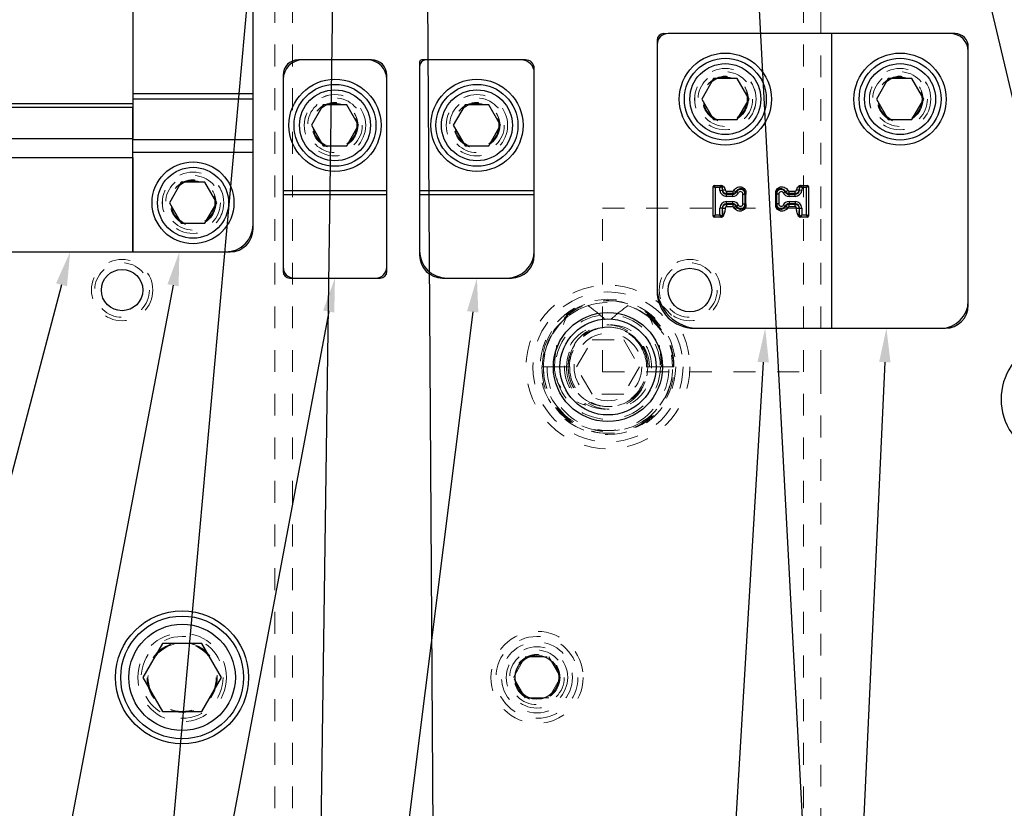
# Model space of a CAD drawing. Header units: inches. Extents: x 1802 to 2468, y -208 to -72.
# Tile 342 of 595: x 2074.3 to 2078.8, y -92.24 to -88.63. Entities that reach past the tile are written whole.
import ezdxf

# ---------------------------------------------------------------- set-up
doc = ezdxf.new("R2010")
doc.units = ezdxf.units.IN
doc.header["$LTSCALE"] = 0.5
doc.header["$MEASUREMENT"] = 0
doc.linetypes.add('HIDDEN', pattern=[0.225, 0.15, -0.075])
for name, color, linetype in [('DIE-M-S', 8, 'Continuous'), ('DIE-M-S3', 8, 'Continuous'), ('DSS-M-S', 53, 'Continuous'), ('SID-M-S', 105, 'Continuous'), ('SVD-M-S', 8, 'Continuous')]:
    doc.layers.add(name, color=color, linetype=linetype)

msp = doc.modelspace()

# ---------------------------------------------------------------- linework, layer by layer
at = {"layer": 'DIE-M-S', "linetype": 'Continuous', "lineweight": 25}
for p, q in [((2075.36416, -89.5881), (2075.36416, -86.8981)), ((2078.57916, -88.6931), (2078.01416, -88.6931)), ((2078.63916, -89.9381), (2078.63916, -88.7531)), ((2075.90666, -88.8131), (2075.57166, -88.8131)), ((2076.61166, -88.8131), (2076.13666, -88.8131)), ((2076.12666, -88.8231), (2076.12666, -89.7081)), ((2076.65166, -89.7081), (2076.65166, -88.8531)), ((2075.50166, -88.8831), (2075.50166, -89.7831)), ((2075.97666, -89.7831), (2075.97666, -88.8831)), ((2074.21916, -89.6931), (2075.25916, -89.6931)), ((2075.53166, -89.8131), (2075.94666, -89.8131)), ((2076.23166, -89.8131), (2076.54666, -89.8131)), ((2078.01416, -90.0431), (2078.53416, -90.0431))]:
    msp.add_line(p, q, dxfattribs=at)
at = {"layer": 'DIE-M-S', "linetype": 'HIDDEN', "lineweight": 18}
for p, q in [((2077.21416, -88.7231), (2077.21416, -88.7431)), ((2077.26416, -88.6931), (2077.24416, -88.6931)), ((2077.21416, -89.8531), (2077.21416, -89.8731)), ((2077.38416, -90.0431), (2077.40416, -90.0431))]:
    msp.add_line(p, q, dxfattribs=at)
at = {"layer": 'DIE-M-S', "linetype": 'Continuous', "lineweight": 25}
for centre, radius in [((2074.76416, -89.8681), 0.09475), ((2075.03916, -91.6431), 0.3045), ((2076.66416, -91.6431), 0.1005)]:
    msp.add_circle(centre, radius, dxfattribs=at)
at = {"layer": 'DIE-M-S', "linetype": 'HIDDEN', "lineweight": 18}
msp.add_circle((2075.03916, -91.6431), 0.203, dxfattribs=at)
at = {"layer": 'DIE-M-S', "linetype": 'Continuous', "lineweight": 25}
for centre, radius, start, end in [((2077.24416, -88.7231), 0.03, 90, 180), ((2078.57916, -88.7531), 0.06, 0, 90), ((2075.57166, -88.8831), 0.07, 90, 180), ((2075.90666, -88.8831), 0.07, 0, 90), ((2076.13666, -88.8231), 0.01, 90, 180), ((2076.61166, -88.8531), 0.04, 0, 90), ((2075.25916, -89.5881), 0.105, 270, 0), ((2076.23166, -89.7081), 0.105, 180, 270), ((2076.54666, -89.7081), 0.105, 270, 0), ((2075.53166, -89.7831), 0.03, 180, 270), ((2075.94666, -89.7831), 0.03, 270, 0), ((2077.38416, -89.8731), 0.17, 180, 270), ((2078.53416, -89.9381), 0.105, 270, 0), ((2079.06416, -90.3681), 0.275, 133.34176, 46.65824)]:
    msp.add_arc(centre, radius, start, end, dxfattribs=at)
at = {"layer": 'DIE-M-S3', "linetype": 'Continuous', "lineweight": 25}
for p, q in [((2074.81416, -88.54634), (2074.81416, -88.9695)), ((2078.01416, -88.6931), (2077.26416, -88.6931)), ((2078.55916, -88.6931), (2078.01416, -88.6931)), ((2078.01416, -90.0431), (2078.01416, -88.6931)), ((2077.21416, -88.7431), (2077.21416, -89.8531)), ((2078.63916, -89.9181), (2078.63916, -88.7731)), ((2075.88666, -88.8131), (2075.59166, -88.8131)), ((2076.59166, -88.8131), (2076.15666, -88.8131)), ((2076.12666, -88.8431), (2076.12666, -89.41388)), ((2075.50166, -88.9031), (2075.50166, -89.41388)), ((2075.97666, -89.41388), (2075.97666, -88.9031)), ((2076.65166, -89.41388), (2076.65166, -88.8731)), ((2075.36416, -88.9695), (2074.81416, -88.9695)), ((2074.81416, -88.9695), (2074.81416, -88.99272)), ((2075.36416, -88.99272), (2074.81416, -88.99272)), ((2074.81416, -88.99272), (2074.81416, -89.17354)), ((2074.11416, -89.01309), (2074.81416, -89.01309)), ((2074.11416, -89.03065), (2074.81416, -89.03065)), ((2074.81416, -89.17354), (2074.81416, -89.03065)), ((2074.11416, -89.17354), (2074.81416, -89.17354)), ((2074.81416, -89.26027), (2074.81416, -89.17354)), ((2075.36416, -89.17964), (2074.81416, -89.17964)), ((2074.11416, -89.26027), (2074.81416, -89.26027)), ((2075.36416, -89.23746), (2074.81416, -89.23746)), ((2074.81416, -89.6931), (2074.81416, -89.26027)), ((2074.81416, -89.26027), (2074.81416, -89.6931)), ((2077.47026, -89.52903), (2077.47026, -89.39375)), ((2077.47026, -89.39375), (2077.48026, -89.39875)), ((2077.47526, -89.38875), (2077.48026, -89.39875)), ((2077.47526, -89.38875), (2077.50533, -89.38875)), ((2077.48026, -89.39875), (2077.48026, -89.52403)), ((2077.50071, -89.39875), (2077.48026, -89.39875)), ((2077.50071, -89.39875), (2077.50526, -89.38882)), ((2077.50071, -89.39875), (2077.5102, -89.39335)), ((2077.50181, -89.41136), (2077.50071, -89.39875)), ((2077.50533, -89.38875), (2077.50874, -89.38875)), ((2077.50874, -89.38875), (2077.50943, -89.38875)), ((2077.51027, -89.39331), (2077.5102, -89.39335)), ((2077.5102, -89.39335), (2077.5117, -89.41049)), ((2077.51368, -89.39331), (2077.51027, -89.39331)), ((2077.86804, -89.39331), (2077.86464, -89.39331)), ((2077.86662, -89.41049), (2077.86812, -89.39335)), ((2077.86812, -89.39335), (2077.86804, -89.39331)), ((2077.86812, -89.39335), (2077.87761, -89.39875)), ((2077.86889, -89.38875), (2077.86958, -89.38875)), ((2077.86958, -89.38875), (2077.87299, -89.38875)), ((2077.87299, -89.38875), (2077.90306, -89.38875)), ((2077.87306, -89.38882), (2077.87761, -89.39875)), ((2077.87761, -89.39875), (2077.8765, -89.41136)), ((2077.89806, -89.39875), (2077.87761, -89.39875)), ((2077.90306, -89.38875), (2077.89806, -89.39875)), ((2077.90806, -89.39375), (2077.89806, -89.39875)), ((2077.89806, -89.52403), (2077.89806, -89.39875)), ((2077.90806, -89.39375), (2077.90806, -89.52903)), ((2075.97666, -89.41388), (2075.50166, -89.41388)), ((2075.97666, -89.43206), (2075.50166, -89.43206)), ((2076.65166, -89.41388), (2076.12666, -89.41388)), ((2076.65166, -89.43145), (2076.12666, -89.43145)), ((2077.50181, -89.41136), (2077.5117, -89.41049)), ((2077.5117, -89.41049), (2077.51429, -89.41027)), ((2077.53168, -89.41448), (2077.56016, -89.41448)), ((2077.56016, -89.42621), (2077.53168, -89.42621)), ((2077.53168, -89.4288), (2077.53168, -89.42621)), ((2077.53168, -89.43873), (2077.53168, -89.4288)), ((2077.53168, -89.4288), (2077.56016, -89.4288)), ((2077.56016, -89.43873), (2077.53168, -89.43873)), ((2077.56016, -89.4288), (2077.56016, -89.42621)), ((2077.56016, -89.43873), (2077.56016, -89.4288)), ((2077.57791, -89.41807), (2077.57561, -89.41687)), ((2077.5867, -89.42269), (2077.57791, -89.41807)), ((2077.60647, -89.4733), (2077.60647, -89.42814)), ((2077.61639, -89.42836), (2077.61639, -89.47308)), ((2077.61639, -89.42836), (2077.61952, -89.42842)), ((2077.61952, -89.42842), (2077.62026, -89.42843)), ((2077.62026, -89.47301), (2077.62026, -89.42843)), ((2077.76192, -89.42836), (2077.75806, -89.42843)), ((2077.75806, -89.47301), (2077.75806, -89.42843)), ((2077.76192, -89.47308), (2077.76192, -89.42836)), ((2077.77185, -89.42814), (2077.77185, -89.4733)), ((2077.79162, -89.42269), (2077.80041, -89.41807)), ((2077.80041, -89.41807), (2077.80271, -89.41687)), ((2077.81816, -89.41448), (2077.84664, -89.41448)), ((2077.81816, -89.4288), (2077.81816, -89.42621)), ((2077.84664, -89.42621), (2077.81816, -89.42621)), ((2077.81816, -89.43872), (2077.81816, -89.4288)), ((2077.81816, -89.4288), (2077.84664, -89.4288)), ((2077.84664, -89.43872), (2077.81816, -89.43872)), ((2077.84664, -89.4288), (2077.84664, -89.42621)), ((2077.84664, -89.43872), (2077.84664, -89.4288)), ((2077.86662, -89.41049), (2077.86403, -89.41027)), ((2077.8765, -89.41136), (2077.86662, -89.41049)), ((2077.51162, -89.49269), (2077.5017, -89.49269)), ((2077.5017, -89.52403), (2077.5017, -89.49269)), ((2077.51162, -89.49269), (2077.51162, -89.529)), ((2077.51162, -89.49269), (2077.51422, -89.49269)), ((2077.53168, -89.47264), (2077.53168, -89.46271)), ((2077.53168, -89.46271), (2077.56016, -89.46271)), ((2077.56016, -89.47264), (2077.53168, -89.47264)), ((2077.53168, -89.47264), (2077.53168, -89.47523)), ((2077.53168, -89.47523), (2077.56016, -89.47523)), ((2077.56016, -89.48695), (2077.53168, -89.48695)), ((2077.56016, -89.47264), (2077.56016, -89.46271)), ((2077.56016, -89.47264), (2077.56016, -89.47523)), ((2077.57791, -89.48336), (2077.57561, -89.48457)), ((2077.5867, -89.47875), (2077.57791, -89.48336)), ((2077.61639, -89.47308), (2077.61952, -89.47302)), ((2077.61952, -89.47302), (2077.62026, -89.47301)), ((2077.76192, -89.47308), (2077.75806, -89.47301)), ((2077.79162, -89.47875), (2077.80041, -89.48336)), ((2077.80041, -89.48336), (2077.80271, -89.48457)), ((2077.81816, -89.46271), (2077.81816, -89.47264)), ((2077.81816, -89.46271), (2077.84664, -89.46271)), ((2077.84664, -89.47264), (2077.81816, -89.47264)), ((2077.81816, -89.47264), (2077.81816, -89.47523)), ((2077.81816, -89.47523), (2077.84664, -89.47523)), ((2077.84664, -89.48695), (2077.81816, -89.48695)), ((2077.84664, -89.46271), (2077.84664, -89.47264)), ((2077.84664, -89.47264), (2077.84664, -89.47523)), ((2077.86669, -89.49269), (2077.8641, -89.49269)), ((2077.86669, -89.49269), (2077.87662, -89.49269)), ((2077.86669, -89.529), (2077.86669, -89.49269)), ((2077.87662, -89.49269), (2077.87662, -89.52403)), ((2077.47026, -89.52903), (2077.48026, -89.52403)), ((2077.47526, -89.53403), (2077.48026, -89.52403)), ((2077.50674, -89.53403), (2077.47526, -89.53403)), ((2077.48026, -89.52403), (2077.5017, -89.52403)), ((2077.50666, -89.53396), (2077.5017, -89.52403)), ((2077.51162, -89.529), (2077.5017, -89.52403)), ((2077.5103, -89.53403), (2077.50674, -89.53403)), ((2077.51057, -89.53403), (2077.5103, -89.53403)), ((2077.51162, -89.529), (2077.5117, -89.52903)), ((2077.5117, -89.52903), (2077.51526, -89.52903)), ((2077.86305, -89.52903), (2077.86662, -89.52903)), ((2077.86662, -89.52903), (2077.86669, -89.529)), ((2077.86669, -89.529), (2077.87662, -89.52403)), ((2077.86802, -89.53403), (2077.86775, -89.53403)), ((2077.87158, -89.53403), (2077.86802, -89.53403)), ((2077.90306, -89.53403), (2077.87158, -89.53403)), ((2077.87165, -89.53396), (2077.87662, -89.52403)), ((2077.87662, -89.52403), (2077.89806, -89.52403)), ((2077.90306, -89.53403), (2077.89806, -89.52403)), ((2077.90806, -89.52903), (2077.89806, -89.52403)), ((2077.40416, -90.0431), (2078.01416, -90.0431)), ((2078.01416, -90.0431), (2078.51416, -90.0431))]:
    msp.add_line(p, q, dxfattribs=at)
for centre, radius in [((2077.52666, -88.9931), 0.211), ((2078.32666, -88.9931), 0.211), ((2075.73916, -89.1131), 0.211), ((2076.38916, -89.1131), 0.211), ((2077.36416, -89.8681), 0.1), ((2076.98916, -90.2206), 0.25), ((2076.98916, -90.2206), 0.22)]:
    msp.add_circle(centre, radius, dxfattribs=at)
at = {"layer": 'DIE-M-S3', "linetype": 'HIDDEN', "lineweight": 18}
for centre, radius in [((2077.52666, -88.9931), 0.1405), ((2078.32666, -88.9931), 0.1405), ((2077.52666, -88.9931), 0.1005), ((2078.32666, -88.9931), 0.1005), ((2075.73916, -89.1131), 0.1405), ((2076.38916, -89.1131), 0.1405), ((2075.73916, -89.1131), 0.1005), ((2076.38916, -89.1131), 0.1005), ((2075.08916, -89.4681), 0.1405), ((2075.08916, -89.4681), 0.1005), ((2074.76416, -89.8681), 0.125), ((2077.36416, -89.8681), 0.125), ((2076.98916, -90.2206), 0.34375), ((2076.98916, -90.2206), 0.31), ((2076.98916, -90.2206), 0.24), ((2076.98916, -90.2206), 0.155), ((2076.66416, -91.6431), 0.211), ((2076.66416, -91.6431), 0.1405)]:
    msp.add_circle(centre, radius, dxfattribs=at)
at = {"layer": 'DIE-M-S3', "linetype": 'Continuous', "lineweight": 25}
for centre, radius, start, end in [((2077.26416, -88.7431), 0.05, 90, 180), ((2078.55916, -88.7731), 0.08, 0, 90), ((2075.59166, -88.9031), 0.09, 90, 180), ((2075.88666, -88.9031), 0.09, 0, 90), ((2076.15666, -88.8431), 0.03, 90, 180), ((2076.59166, -88.8731), 0.06, 0, 90), ((2077.47526, -89.39375), 0.005, 90, 180), ((2077.50518, -89.39387), 0.00505, 5.89006, 89.10994), ((2077.50531, -89.39372), 0.00498, 4.72411, 89.80808), ((2077.50872, -89.39372), 0.00498, 4.72411, 89.80808), ((2077.8696, -89.39372), 0.00498, 90.19192, 175.27589), ((2077.873, -89.39372), 0.00498, 90.19192, 175.27589), ((2077.87314, -89.39387), 0.00505, 90.89006, 174.10994), ((2077.90306, -89.39375), 0.005, 0, 90), ((2077.53168, -89.40875), 0.02998, 185, 270), ((2077.53168, -89.40875), 0.02006, 185, 270), ((2077.56016, -89.40875), 0.02006, 270, 332.28225), ((2077.56016, -89.40875), 0.02998, 270, 332.28225), ((2077.59599, -89.42757), 0.02042, 357.78763, 152.28225), ((2077.59599, -89.42757), 0.01049, 356.91372, 152.28225), ((2077.78233, -89.42757), 0.02042, 27.71775, 182.2122), ((2077.78233, -89.42757), 0.0105, 27.71775, 183.08584), ((2077.81816, -89.40875), 0.02998, 207.71775, 270), ((2077.81816, -89.40875), 0.02005, 207.71775, 270), ((2077.84664, -89.40875), 0.02005, 270, 355), ((2077.84664, -89.40875), 0.02998, 270, 355), ((2077.53168, -89.49269), 0.02998, 90, 180), ((2077.53168, -89.49269), 0.02006, 90, 180), ((2077.56016, -89.49269), 0.02998, 27.71775, 90), ((2077.56016, -89.49269), 0.02006, 27.71775, 90), ((2077.59599, -89.47386), 0.02042, 207.71775, 2.21237), ((2077.59599, -89.47386), 0.01049, 207.71775, 3.08628), ((2077.78233, -89.47386), 0.02042, 177.7878, 332.28225), ((2077.78233, -89.47386), 0.0105, 176.91416, 332.28225), ((2077.81816, -89.49269), 0.02998, 90, 152.28225), ((2077.81816, -89.49269), 0.02005, 90, 152.28225), ((2077.84664, -89.49269), 0.02998, 0, 90), ((2077.84664, -89.49269), 0.02005, 0, 90), ((2077.47526, -89.52903), 0.005, 180, 270), ((2077.50657, -89.52891), 0.00505, 270.99048, 359.00952), ((2077.50672, -89.52905), 0.00498, 270.21514, 0.21353), ((2077.51028, -89.52905), 0.00498, 270.21514, 0.21353), ((2077.86804, -89.52905), 0.00498, 179.78647, 269.78486), ((2077.8716, -89.52905), 0.00498, 179.78647, 269.78486), ((2077.87174, -89.52891), 0.00505, 180.99048, 269.00952), ((2077.90306, -89.52903), 0.005, 270, 0), ((2075.23916, -89.5681), 0.125, 270, 0), ((2076.25166, -89.6881), 0.125, 180, 270), ((2076.52666, -89.6881), 0.125, 270, 0), ((2075.55166, -89.7631), 0.05, 180, 270), ((2075.92666, -89.7631), 0.05, 270, 0), ((2077.40416, -89.8531), 0.19, 180, 270), ((2078.51416, -89.9181), 0.125, 270, 0)]:
    msp.add_arc(centre, radius, start, end, dxfattribs=at)
for centre, major_axis, ratio, start_param, end_param in [((2077.50577, -89.39875), (-0.00044, 0.01), 0.0615086, 6.2804844, 6.4026575), ((2077.87255, -89.39875), (0.00044, 0.01), 0.0615086, 6.1637131, 6.2858862), ((2077.50674, -89.52403), (0, 0.01), 0.0613923, 3.0194196, 3.1415927), ((2077.87158, -89.52403), (0, 0.01), 0.0613923, 3.1415927, 3.2637657)]:
    msp.add_ellipse(centre, major_axis=major_axis, ratio=ratio, start_param=start_param, end_param=end_param, dxfattribs=at)
for points, knots in [([(2077.50943, -89.38875), (2077.51029, -89.38886), (2077.51218, -89.3891), (2077.51458, -89.3909), (2077.51641, -89.39252), (2077.51757, -89.39345), (2077.51793, -89.39372), (2077.51796, -89.39375)], [0, 0, 0, 0, 0.2534155, 0.5589433, 0.8665938, 0.9886577, 1, 1, 1, 1]), ([(2077.51796, -89.39375), (2077.51796, -89.39375), (2077.51768, -89.39361), (2077.51681, -89.39317), (2077.51579, -89.39261), (2077.51491, -89.39223), (2077.51449, -89.39214), (2077.51417, -89.39221), (2077.51381, -89.39259), (2077.51372, -89.39301), (2077.51368, -89.39331), (2077.51368, -89.39331)], [0, 0, 0, 0, 0.0003449, 0.1379094, 0.4226731, 0.5100273, 0.5812591, 0.6459785, 0.7335779, 0.9996551, 1, 1, 1, 1]), ([(2077.51429, -89.41027), (2077.51408, -89.40701), (2077.51369, -89.40087), (2077.51369, -89.39573), (2077.51368, -89.39331)], [0, 0, 0, 0, 0.52937512, 1, 1, 1, 1]), ([(2077.51796, -89.39375), (2077.52019, -89.39647), (2077.52399, -89.40109), (2077.52539, -89.40687), (2077.52597, -89.40925)], [0, 0, 0, 0, 0.58833, 1, 1, 1, 1]), ([(2077.56523, -89.41141), (2077.56742, -89.40817), (2077.57177, -89.40172), (2077.58211, -89.39597), (2077.59335, -89.39416), (2077.60418, -89.39649), (2077.61309, -89.40227), (2077.61898, -89.41038), (2077.62172, -89.41957), (2077.62074, -89.42555), (2077.62026, -89.42843)], [0, 0, 0, 0, 0.1391504, 0.2766926, 0.4111609, 0.5412826, 0.6659872, 0.7844106, 0.8958972, 1, 1, 1, 1]), ([(2077.62026, -89.42843), (2077.61993, -89.42526), (2077.61935, -89.41985), (2077.61506, -89.41271), (2077.60939, -89.4076), (2077.6018, -89.40443), (2077.59367, -89.40395), (2077.5859, -89.40632), (2077.57956, -89.41073), (2077.5769, -89.41487), (2077.57561, -89.41687)], [0, 0, 0, 0, 0.1514767, 0.2588515, 0.3929886, 0.5116118, 0.6456987, 0.7714185, 0.8893291, 1, 1, 1, 1]), ([(2077.75806, -89.42843), (2077.75758, -89.42555), (2077.7566, -89.41957), (2077.75934, -89.41038), (2077.76523, -89.40227), (2077.77414, -89.39649), (2077.78497, -89.39416), (2077.79621, -89.39597), (2077.80654, -89.40172), (2077.8109, -89.40817), (2077.81308, -89.41141)], [0, 0, 0, 0, 0.1041028, 0.2155894, 0.3340128, 0.4587174, 0.5888391, 0.7233074, 0.8608496, 1, 1, 1, 1]), ([(2077.80271, -89.41687), (2077.80142, -89.41487), (2077.79876, -89.41074), (2077.79242, -89.40632), (2077.78465, -89.40395), (2077.77652, -89.40443), (2077.76893, -89.4076), (2077.76326, -89.41271), (2077.75897, -89.41985), (2077.75839, -89.42526), (2077.75806, -89.42843)], [0, 0, 0, 0, 0.11066333, 0.22857138, 0.35429381, 0.48838834, 0.60698403, 0.7411486, 0.8485041, 1, 1, 1, 1]), ([(2077.85235, -89.40925), (2077.8532, -89.40621), (2077.8548, -89.40048), (2077.85859, -89.3959), (2077.86036, -89.39375)], [0, 0, 0, 0, 0.5304968, 1, 1, 1, 1]), ([(2077.86036, -89.39375), (2077.86039, -89.39372), (2077.86074, -89.39345), (2077.8619, -89.39252), (2077.86374, -89.3909), (2077.86614, -89.3891), (2077.86803, -89.38886), (2077.86889, -89.38875)], [0, 0, 0, 0, 0.0113423, 0.1334062, 0.4410567, 0.7465845, 1, 1, 1, 1]), ([(2077.86464, -89.39331), (2077.86464, -89.39331), (2077.8646, -89.39301), (2077.86451, -89.39259), (2077.86416, -89.39222), (2077.86384, -89.39214), (2077.86341, -89.39223), (2077.86253, -89.39261), (2077.8615, -89.39317), (2077.86064, -89.39361), (2077.86036, -89.39375), (2077.86036, -89.39375)], [0, 0, 0, 0, 0.0003449, 0.2664313, 0.3472865, 0.4187246, 0.4906313, 0.5773124, 0.8620859, 0.9996551, 1, 1, 1, 1]), ([(2077.86464, -89.39331), (2077.86463, -89.39637), (2077.86462, -89.40155), (2077.8642, -89.40773), (2077.86403, -89.41027)], [0, 0, 0, 0, 0.5895734, 1, 1, 1, 1]), ([(2077.52597, -89.40925), (2077.52459, -89.40937), (2077.52175, -89.40962), (2077.518, -89.40994), (2077.51523, -89.41019), (2077.51459, -89.41024), (2077.51429, -89.41027)], [0, 0, 0, 0, 0.2416201, 0.5, 0.7583799, 1, 1, 1, 1]), ([(2077.52597, -89.40925), (2077.5261, -89.40995), (2077.52636, -89.41135), (2077.52772, -89.41306), (2077.52955, -89.41425), (2077.53097, -89.4144), (2077.53168, -89.41448)], [0, 0, 0, 0, 0.2493845, 0.5003438, 0.7500427, 1, 1, 1, 1]), ([(2077.53168, -89.41448), (2077.53168, -89.41586), (2077.53168, -89.41871), (2077.53168, -89.42247), (2077.53168, -89.42526), (2077.53168, -89.4259), (2077.53168, -89.42621)], [0, 0, 0, 0, 0.2416201, 0.5, 0.7583799, 1, 1, 1, 1]), ([(2077.56016, -89.41448), (2077.56067, -89.41444), (2077.56172, -89.41436), (2077.56315, -89.41371), (2077.56441, -89.41275), (2077.56496, -89.41186), (2077.56523, -89.41141)], [0, 0, 0, 0, 0.24852214, 0.49989061, 0.74855046, 1, 1, 1, 1]), ([(2077.56016, -89.41448), (2077.56016, -89.41586), (2077.56016, -89.41871), (2077.56016, -89.42247), (2077.56016, -89.42526), (2077.56016, -89.4259), (2077.56016, -89.42621)], [0, 0, 0, 0, 0.2416201, 0.5, 0.7583799, 1, 1, 1, 1]), ([(2077.56523, -89.41141), (2077.56646, -89.41206), (2077.56898, -89.41338), (2077.57231, -89.41513), (2077.57478, -89.41643), (2077.57534, -89.41672), (2077.57561, -89.41687)], [0, 0, 0, 0, 0.2416201, 0.5, 0.7583799, 1, 1, 1, 1]), ([(2077.60647, -89.42814), (2077.60665, -89.42814), (2077.60698, -89.42815), (2077.60842, -89.42819), (2077.61078, -89.42824), (2077.61358, -89.4283), (2077.61565, -89.42835), (2077.61614, -89.42836), (2077.61639, -89.42836)], [0, 0, 0, 0, 0.0375081, 0.0688966, 0.3017176, 0.5344924, 0.7672458, 1, 1, 1, 1]), ([(2077.77185, -89.42814), (2077.77167, -89.42814), (2077.77134, -89.42815), (2077.76989, -89.42819), (2077.76753, -89.42824), (2077.76474, -89.4283), (2077.76266, -89.42835), (2077.76217, -89.42836), (2077.76192, -89.42836)], [0, 0, 0, 0, 0.0375108, 0.0688965, 0.3017176, 0.5344924, 0.7672458, 1, 1, 1, 1]), ([(2077.80271, -89.41687), (2077.80298, -89.41672), (2077.80354, -89.41643), (2077.80601, -89.41513), (2077.80934, -89.41338), (2077.81186, -89.41206), (2077.81308, -89.41141)], [0, 0, 0, 0, 0.24162012, 0.5, 0.75837988, 1, 1, 1, 1]), ([(2077.81308, -89.41141), (2077.81336, -89.41185), (2077.81391, -89.41274), (2077.81516, -89.4137), (2077.8166, -89.41437), (2077.81764, -89.41444), (2077.81816, -89.41448)], [0, 0, 0, 0, 0.2485221, 0.4998906, 0.7485505, 1, 1, 1, 1]), ([(2077.81816, -89.42621), (2077.81816, -89.4259), (2077.81816, -89.42526), (2077.81816, -89.42247), (2077.81816, -89.41871), (2077.81816, -89.41586), (2077.81816, -89.41448)], [0, 0, 0, 0, 0.2416201, 0.5, 0.7583799, 1, 1, 1, 1]), ([(2077.84664, -89.41448), (2077.84735, -89.41441), (2077.84877, -89.41427), (2077.85059, -89.41306), (2077.85193, -89.41135), (2077.85221, -89.40995), (2077.85235, -89.40925)], [0, 0, 0, 0, 0.2493845, 0.5003438, 0.7500427, 1, 1, 1, 1]), ([(2077.84664, -89.42621), (2077.84664, -89.4259), (2077.84664, -89.42526), (2077.84664, -89.42247), (2077.84664, -89.41871), (2077.84664, -89.41586), (2077.84664, -89.41448)], [0, 0, 0, 0, 0.2416201, 0.5, 0.7583799, 1, 1, 1, 1]), ([(2077.86403, -89.41027), (2077.86372, -89.41024), (2077.86309, -89.41019), (2077.86032, -89.40994), (2077.85657, -89.40962), (2077.85373, -89.40937), (2077.85235, -89.40925)], [0, 0, 0, 0, 0.2416201, 0.5, 0.7583799, 1, 1, 1, 1]), ([(2077.51526, -89.52903), (2077.51495, -89.52233), (2077.51441, -89.51057), (2077.51428, -89.49807), (2077.51422, -89.49269)], [0, 0, 0, 0, 0.570018, 1, 1, 1, 1]), ([(2077.51422, -89.49269), (2077.51453, -89.49269), (2077.51517, -89.49269), (2077.51795, -89.49269), (2077.52171, -89.49269), (2077.52456, -89.49269), (2077.52594, -89.49269)], [0, 0, 0, 0, 0.2416201, 0.5, 0.7583799, 1, 1, 1, 1]), ([(2077.52594, -89.49269), (2077.5252, -89.49955), (2077.52384, -89.51203), (2077.51939, -89.52376), (2077.51738, -89.52903)], [0, 0, 0, 0, 0.5496905, 1, 1, 1, 1]), ([(2077.53168, -89.48695), (2077.53093, -89.48704), (2077.52943, -89.48722), (2077.52753, -89.48854), (2077.52621, -89.49044), (2077.52603, -89.49194), (2077.52594, -89.49269)], [0, 0, 0, 0, 0.2501603, 0.5, 0.7498397, 1, 1, 1, 1]), ([(2077.53168, -89.47523), (2077.53168, -89.47554), (2077.53168, -89.47618), (2077.53168, -89.47896), (2077.53168, -89.48272), (2077.53168, -89.48558), (2077.53168, -89.48695)], [0, 0, 0, 0, 0.2416201, 0.5, 0.7583799, 1, 1, 1, 1]), ([(2077.56016, -89.47523), (2077.56016, -89.47554), (2077.56016, -89.47618), (2077.56016, -89.47896), (2077.56016, -89.48272), (2077.56016, -89.48558), (2077.56016, -89.48695)], [0, 0, 0, 0, 0.2416201, 0.5, 0.7583799, 1, 1, 1, 1]), ([(2077.56523, -89.49002), (2077.56496, -89.48958), (2077.56441, -89.4887), (2077.56316, -89.48773), (2077.56172, -89.48707), (2077.56068, -89.48699), (2077.56016, -89.48695)], [0, 0, 0, 0, 0.2485221, 0.4998906, 0.7485505, 1, 1, 1, 1]), ([(2077.62026, -89.47301), (2077.62074, -89.47589), (2077.62172, -89.48186), (2077.61898, -89.49106), (2077.61309, -89.49917), (2077.60418, -89.50495), (2077.59335, -89.50727), (2077.58211, -89.50547), (2077.57177, -89.49972), (2077.56742, -89.49327), (2077.56523, -89.49002)], [0, 0, 0, 0, 0.1041028, 0.2155894, 0.3340128, 0.4587174, 0.5888391, 0.7233074, 0.8608496, 1, 1, 1, 1]), ([(2077.57561, -89.48457), (2077.57534, -89.48471), (2077.57478, -89.48501), (2077.57231, -89.48631), (2077.56898, -89.48805), (2077.56646, -89.48938), (2077.56523, -89.49002)], [0, 0, 0, 0, 0.2416201, 0.5, 0.7583799, 1, 1, 1, 1]), ([(2077.57561, -89.48457), (2077.5769, -89.48657), (2077.57956, -89.4907), (2077.5859, -89.49512), (2077.59366, -89.49749), (2077.60181, -89.497), (2077.60936, -89.49385), (2077.61509, -89.48871), (2077.61937, -89.48156), (2077.61994, -89.47611), (2077.62026, -89.47301)], [0, 0, 0, 0, 0.1106595, 0.2285634, 0.3542814, 0.4883713, 0.6074218, 0.739205, 0.8514707, 1, 1, 1, 1]), ([(2077.60647, -89.4733), (2077.60665, -89.4733), (2077.60698, -89.47329), (2077.60842, -89.47325), (2077.61078, -89.47319), (2077.61358, -89.47313), (2077.61565, -89.47309), (2077.61614, -89.47308), (2077.61639, -89.47308)], [0, 0, 0, 0, 0.0375081, 0.0688966, 0.3017176, 0.5344924, 0.7672458, 1, 1, 1, 1]), ([(2077.81308, -89.49002), (2077.8109, -89.49327), (2077.80654, -89.49972), (2077.79621, -89.50547), (2077.78497, -89.50727), (2077.77414, -89.50495), (2077.76523, -89.49917), (2077.75934, -89.49106), (2077.7566, -89.48186), (2077.75758, -89.47589), (2077.75806, -89.47301)], [0, 0, 0, 0, 0.1391504, 0.2766926, 0.4111609, 0.5412826, 0.6659872, 0.7844106, 0.8958972, 1, 1, 1, 1]), ([(2077.75806, -89.47301), (2077.75839, -89.47617), (2077.75897, -89.48158), (2077.76326, -89.48873), (2077.76893, -89.49384), (2077.77652, -89.49701), (2077.78465, -89.49749), (2077.79242, -89.49512), (2077.79876, -89.4907), (2077.80142, -89.48657), (2077.80271, -89.48457)], [0, 0, 0, 0, 0.1514767, 0.2588515, 0.3929886, 0.5116118, 0.6456987, 0.7714185, 0.8893291, 1, 1, 1, 1]), ([(2077.77185, -89.4733), (2077.77167, -89.4733), (2077.77134, -89.47329), (2077.76989, -89.47325), (2077.76753, -89.47319), (2077.76474, -89.47313), (2077.76266, -89.47309), (2077.76217, -89.47308), (2077.76192, -89.47308)], [0, 0, 0, 0, 0.0375108, 0.0688965, 0.3017176, 0.5344924, 0.7672458, 1, 1, 1, 1]), ([(2077.81308, -89.49002), (2077.81186, -89.48938), (2077.80934, -89.48805), (2077.80601, -89.48631), (2077.80354, -89.48501), (2077.80298, -89.48471), (2077.80271, -89.48457)], [0, 0, 0, 0, 0.24162012, 0.5, 0.75837988, 1, 1, 1, 1]), ([(2077.81816, -89.48695), (2077.81764, -89.48699), (2077.8166, -89.48707), (2077.81517, -89.48773), (2077.81391, -89.48869), (2077.81336, -89.48958), (2077.81308, -89.49002)], [0, 0, 0, 0, 0.2485221, 0.4998906, 0.7485505, 1, 1, 1, 1]), ([(2077.81816, -89.48695), (2077.81816, -89.48558), (2077.81816, -89.48272), (2077.81816, -89.47896), (2077.81816, -89.47618), (2077.81816, -89.47554), (2077.81816, -89.47523)], [0, 0, 0, 0, 0.2416201, 0.5, 0.7583799, 1, 1, 1, 1]), ([(2077.84664, -89.48695), (2077.84664, -89.48558), (2077.84664, -89.48272), (2077.84664, -89.47896), (2077.84664, -89.47618), (2077.84664, -89.47554), (2077.84664, -89.47523)], [0, 0, 0, 0, 0.24162012, 0.5, 0.75837988, 1, 1, 1, 1]), ([(2077.85238, -89.49269), (2077.85229, -89.49194), (2077.85211, -89.49044), (2077.85079, -89.48854), (2077.84889, -89.48722), (2077.84739, -89.48704), (2077.84664, -89.48695)], [0, 0, 0, 0, 0.25016026, 0.5, 0.74983974, 1, 1, 1, 1]), ([(2077.85238, -89.49269), (2077.85375, -89.49269), (2077.85661, -89.49269), (2077.86037, -89.49269), (2077.86315, -89.49269), (2077.86379, -89.49269), (2077.8641, -89.49269)], [0, 0, 0, 0, 0.2416201, 0.5, 0.7583799, 1, 1, 1, 1]), ([(2077.86094, -89.52903), (2077.8584, -89.52233), (2077.85395, -89.51057), (2077.85285, -89.49807), (2077.85238, -89.49269)], [0, 0, 0, 0, 0.570018, 1, 1, 1, 1]), ([(2077.8641, -89.49269), (2077.86401, -89.49955), (2077.86384, -89.51203), (2077.8633, -89.52376), (2077.86305, -89.52903)], [0, 0, 0, 0, 0.54969055, 1, 1, 1, 1]), ([(2077.51738, -89.52903), (2077.51736, -89.52906), (2077.51698, -89.52957), (2077.51604, -89.53092), (2077.51455, -89.53265), (2077.51251, -89.53383), (2077.51121, -89.53397), (2077.51057, -89.53403)], [0, 0, 0, 0, 0.0100741, 0.2175658, 0.5602694, 0.7797785, 1, 1, 1, 1]), ([(2077.51526, -89.52903), (2077.51526, -89.52903), (2077.5153, -89.52922), (2077.51538, -89.52945), (2077.5156, -89.52967), (2077.51575, -89.52973), (2077.51595, -89.52974), (2077.51616, -89.52971), (2077.51659, -89.52953), (2077.517, -89.52929), (2077.51731, -89.52908), (2077.51738, -89.52903), (2077.51738, -89.52903)], [0, 0, 0, 0, 0.0006746, 0.2817871, 0.3632972, 0.4650981, 0.4931297, 0.597939, 0.6833804, 0.923419, 0.9993254, 1, 1, 1, 1]), ([(2077.86094, -89.52903), (2077.86094, -89.52903), (2077.86101, -89.52908), (2077.86132, -89.52929), (2077.86175, -89.52955), (2077.86218, -89.52972), (2077.86246, -89.52975), (2077.86269, -89.52969), (2077.86294, -89.52947), (2077.86302, -89.52922), (2077.86305, -89.52903), (2077.86305, -89.52903)], [0, 0, 0, 0, 0.0006747, 0.0765937, 0.3166718, 0.4247807, 0.5070435, 0.6114892, 0.7181664, 0.9993253, 1, 1, 1, 1]), ([(2077.86775, -89.53403), (2077.8671, -89.53397), (2077.86581, -89.53383), (2077.86376, -89.53265), (2077.86228, -89.53092), (2077.86134, -89.52957), (2077.86096, -89.52906), (2077.86094, -89.52903)], [0, 0, 0, 0, 0.22022155, 0.43973057, 0.78243422, 0.98992587, 1, 1, 1, 1])]:
    msp.add_open_spline(points, degree=3, knots=knots, dxfattribs=at)
for points in [[(2077.53168, -89.42621), (2077.52952, -89.42597), (2077.5252, -89.4255), (2077.51964, -89.42189), (2077.51555, -89.41666), (2077.51471, -89.4124), (2077.51429, -89.41027)], [(2077.57561, -89.41687), (2077.57477, -89.41821), (2077.57307, -89.4209), (2077.56928, -89.42385), (2077.56491, -89.42583), (2077.56174, -89.42608), (2077.56016, -89.42621)], [(2077.81816, -89.42621), (2077.81658, -89.42608), (2077.81341, -89.42583), (2077.80903, -89.42385), (2077.80524, -89.4209), (2077.80355, -89.41821), (2077.80271, -89.41687)], [(2077.86403, -89.41027), (2077.86361, -89.4124), (2077.86277, -89.41666), (2077.85868, -89.42189), (2077.85312, -89.4255), (2077.8488, -89.42597), (2077.84664, -89.42621)], [(2077.51422, -89.49269), (2077.51448, -89.4904), (2077.51501, -89.48583), (2077.51904, -89.48006), (2077.52482, -89.47602), (2077.52939, -89.47549), (2077.53168, -89.47523)], [(2077.56016, -89.47523), (2077.56174, -89.47536), (2077.56491, -89.4756), (2077.56928, -89.47759), (2077.57307, -89.48054), (2077.57477, -89.48323), (2077.57561, -89.48457)], [(2077.80271, -89.48457), (2077.80355, -89.48323), (2077.80524, -89.48054), (2077.80903, -89.47759), (2077.81341, -89.4756), (2077.81658, -89.47536), (2077.81816, -89.47523)], [(2077.84664, -89.47523), (2077.84893, -89.47549), (2077.8535, -89.47602), (2077.85927, -89.48006), (2077.86331, -89.48583), (2077.86384, -89.4904), (2077.8641, -89.49269)]]:
    msp.add_open_spline(points, degree=3, dxfattribs=at)
at = {"layer": 'DSS-M-S', "linetype": 'HIDDEN', "lineweight": 18}
for p, q in [((2075.46416, -79.7431), (2075.46416, -96.7431)), ((2075.54416, -79.7431), (2075.54416, -96.7431)), ((2077.88416, -79.7431), (2077.88416, -96.7431)), ((2077.96416, -89.4931), (2077.96416, -86.9931)), ((2076.96416, -89.4931), (2077.96416, -89.4931)), ((2076.96416, -90.2431), (2076.96416, -89.4931)), ((2077.96416, -90.2431), (2077.96416, -89.4931)), ((2076.96416, -90.2431), (2077.96416, -90.2431)), ((2077.96416, -96.7431), (2077.96416, -90.2431))]:
    msp.add_line(p, q, dxfattribs=at)
for centre, radius in [((2077.52666, -88.9931), 0.14062), ((2078.32666, -88.9931), 0.14062), ((2075.73916, -89.1131), 0.14062), ((2076.38916, -89.1131), 0.14062), ((2075.08916, -89.4681), 0.14062), ((2074.76416, -89.8681), 0.1405), ((2077.36416, -89.8681), 0.1405), ((2075.03916, -91.6431), 0.15625)]:
    msp.add_circle(centre, radius, dxfattribs=at)
at = {"layer": 'SID-M-S'}
for p, q in [((2075.73699, -87.82909), (2075.53776, -102.15165)), ((2076.15768, -87.8291), (2076.25125, -102.15164)), ((2077.64746, -87.94888), (2078.40393, -102.15191)), ((2078.59493, -87.94495), (2081.94289, -102.15688)), ((2075.35018, -88.39847), (2074.11296, -102.15243)), ((2074.48687, -89.84394), (2071.23818, -102.15814)), ((2074.99755, -89.84636), (2072.65974, -102.15509)), ((2075.71028, -89.96641), (2073.41423, -102.15503)), ((2076.36975, -89.96789), (2074.84198, -102.15316)), ((2077.69986, -90.19882), (2076.98643, -102.15198)), ((2078.25692, -90.19893), (2077.70136, -102.15185))]:
    msp.add_line(p, q, dxfattribs=at)
for points in [[(2074.46173, -89.83731), (2074.52666, -89.6931), (2074.46173, -89.83731), (2074.512, -89.85057)], [(2074.97201, -89.84151), (2075.02666, -89.6931), (2074.97201, -89.84151), (2075.02309, -89.85121)], [(2075.68473, -89.96159), (2075.73916, -89.8131), (2075.68473, -89.96159), (2075.73583, -89.97122)], [(2076.34395, -89.96466), (2076.38916, -89.8131), (2076.34395, -89.96466), (2076.39555, -89.97112)], [(2077.67391, -90.19728), (2077.70916, -90.0431), (2077.67391, -90.19728), (2077.72582, -90.20037)], [(2078.23094, -90.19773), (2078.26416, -90.0431), (2078.23094, -90.19773), (2078.28289, -90.20014)]]:
    msp.add_solid(points, dxfattribs=at)
at = {"layer": 'SVD-M-S', "linetype": 'Continuous', "lineweight": 25}
for p, q in [((2077.47253, -88.89935), (2077.41841, -88.9931)), ((2077.58079, -88.89935), (2077.47253, -88.89935)), ((2077.63491, -88.9931), (2077.58079, -88.89935)), ((2078.27253, -88.89935), (2078.21841, -88.9931)), ((2078.38079, -88.89935), (2078.27253, -88.89935)), ((2078.43491, -88.9931), (2078.38079, -88.89935)), ((2077.41841, -88.9931), (2077.47253, -89.08685)), ((2077.58079, -89.08685), (2077.63491, -88.9931)), ((2078.21841, -88.9931), (2078.27253, -89.08685)), ((2078.38079, -89.08685), (2078.43491, -88.9931)), ((2075.68503, -89.01935), (2075.63091, -89.1131)), ((2075.79329, -89.01935), (2075.68503, -89.01935)), ((2075.84741, -89.1131), (2075.79329, -89.01935)), ((2076.33503, -89.01935), (2076.28091, -89.1131)), ((2076.44329, -89.01935), (2076.33503, -89.01935)), ((2076.49741, -89.1131), (2076.44329, -89.01935)), ((2077.47253, -89.08685), (2077.58079, -89.08685)), ((2078.27253, -89.08685), (2078.38079, -89.08685)), ((2075.63091, -89.1131), (2075.68503, -89.20685)), ((2075.79329, -89.20685), (2075.84741, -89.1131)), ((2076.28091, -89.1131), (2076.33503, -89.20685)), ((2076.44329, -89.20685), (2076.49741, -89.1131)), ((2075.68503, -89.20685), (2075.79329, -89.20685)), ((2076.33503, -89.20685), (2076.44329, -89.20685)), ((2075.03503, -89.37435), (2074.98091, -89.4681)), ((2075.14329, -89.37435), (2075.03503, -89.37435)), ((2075.19741, -89.4681), (2075.14329, -89.37435)), ((2074.98091, -89.4681), (2075.03503, -89.56185)), ((2075.14329, -89.56185), (2075.19741, -89.4681)), ((2075.03503, -89.56185), (2075.14329, -89.56185)), ((2074.94909, -91.4871), (2074.85903, -91.6431)), ((2075.12923, -91.4871), (2074.94909, -91.4871)), ((2075.21929, -91.6431), (2075.12923, -91.4871)), ((2074.85903, -91.6431), (2074.94909, -91.7991)), ((2075.12923, -91.7991), (2075.21929, -91.6431)), ((2074.94909, -91.7991), (2075.12923, -91.7991))]:
    msp.add_line(p, q, dxfattribs=at)
at = {"layer": 'SVD-M-S', "linetype": 'HIDDEN', "lineweight": 18}
for p, q in [((2077.18827, -90.00251), (2077.17135, -89.98819)), ((2076.84482, -90.2206), (2076.91699, -90.0956)), ((2076.91699, -90.0956), (2077.06133, -90.0956)), ((2077.06133, -90.0956), (2077.1335, -90.2206)), ((2077.14233, -90.12195), (2077.14804, -90.14423)), ((2076.71063, -90.2206), (2076.6869, -90.2206)), ((2076.80697, -90.2206), (2076.69385, -90.2206)), ((2076.69385, -90.2206), (2076.80697, -90.2206)), ((2076.81392, -90.2206), (2076.71063, -90.2206)), ((2076.91699, -90.3456), (2076.84482, -90.2206)), ((2077.1335, -90.2206), (2077.06133, -90.3456)), ((2077.16596, -90.2206), (2077.1644, -90.2206)), ((2077.17135, -90.2206), (2077.16596, -90.2206)), ((2077.17895, -90.2206), (2077.17135, -90.2206)), ((2077.23411, -90.2206), (2077.17895, -90.2206)), ((2077.28447, -90.2206), (2077.23411, -90.2206)), ((2077.28986, -90.2206), (2077.28447, -90.2206)), ((2077.28986, -90.2206), (2077.29142, -90.2206)), ((2077.06133, -90.3456), (2076.91699, -90.3456)), ((2076.55591, -91.6431), (2076.61003, -91.54935)), ((2076.61003, -91.54935), (2076.71829, -91.54935)), ((2076.71829, -91.54935), (2076.77241, -91.6431)), ((2076.61003, -91.73685), (2076.55591, -91.6431)), ((2076.77241, -91.6431), (2076.71829, -91.73685)), ((2076.71829, -91.73685), (2076.61003, -91.73685))]:
    msp.add_line(p, q, dxfattribs=at)
at = {"layer": 'SVD-M-S', "linetype": 'Continuous', "lineweight": 25}
for centre, radius in [((2077.52666, -88.9931), 0.1875), ((2078.32666, -88.9931), 0.1875), ((2077.52666, -88.9931), 0.1625), ((2078.32666, -88.9931), 0.1625), ((2075.73916, -89.1131), 0.1875), ((2075.73916, -89.1131), 0.1625), ((2076.38916, -89.1131), 0.1875), ((2076.38916, -89.1131), 0.1625), ((2075.08916, -89.4681), 0.1875), ((2075.08916, -89.4681), 0.1625), ((2075.03916, -91.6431), 0.28125), ((2075.03916, -91.6431), 0.24375)]:
    msp.add_circle(centre, radius, dxfattribs=at)
at = {"layer": 'SVD-M-S', "linetype": 'HIDDEN', "lineweight": 18}
for centre, radius in [((2077.52666, -88.9931), 0.125), ((2077.52666, -88.9931), 0.10497), ((2077.52666, -88.9931), 0.1047), ((2077.52666, -88.9931), 0.10418), ((2078.32666, -88.9931), 0.125), ((2078.32666, -88.9931), 0.10497), ((2078.32666, -88.9931), 0.1047), ((2078.32666, -88.9931), 0.10418), ((2075.73916, -89.1131), 0.125), ((2076.38916, -89.1131), 0.125), ((2075.73916, -89.1131), 0.10497), ((2075.73916, -89.1131), 0.1047), ((2075.73916, -89.1131), 0.10418), ((2076.38916, -89.1131), 0.10497), ((2076.38916, -89.1131), 0.1047), ((2076.38916, -89.1131), 0.10418), ((2075.08916, -89.4681), 0.125), ((2075.08916, -89.4681), 0.10497), ((2075.08916, -89.4681), 0.1047), ((2075.08916, -89.4681), 0.10418), ((2076.98916, -90.2206), 0.375), ((2075.03916, -91.6431), 0.1875), ((2076.66416, -91.6431), 0.1875), ((2075.03916, -91.6431), 0.16072), ((2075.03916, -91.6431), 0.16045), ((2075.03916, -91.6431), 0.15993), ((2076.66416, -91.6431), 0.1625), ((2076.66416, -91.6431), 0.125), ((2076.66416, -91.6431), 0.10497), ((2076.66416, -91.6431), 0.1047), ((2076.66416, -91.6431), 0.10418)]:
    msp.add_circle(centre, radius, dxfattribs=at)
for centre, radius, start, end in [((2076.9848, -90.21404), 0.29797, 32.96864, 181.26136), ((2076.99263, -90.21563), 0.29883, 359.04604, 180.95396), ((2076.98641, -90.2186), 0.29257, 107.48862, 180.39168), ((2076.98916, -90.2206), 0.29531, 51.90762, 0), ((2076.99599, -90.21249), 0.28553, 46.10721, 72.9246), ((2076.98077, -90.21737), 0.19061, 359.02938, 180.97062), ((2076.99755, -90.21737), 0.19061, 359.02938, 180.97062), ((2076.98706, -90.21823), 0.1801, 82.16438, 180.75568), ((2076.98916, -90.2206), 0.18219, 32.78425, 0), ((2076.9941, -90.21693), 0.17923, 98.79248, 156.07037), ((2076.99126, -90.21823), 0.1801, 359.24432, 97.83562), ((2076.98422, -90.21693), 0.17923, 23.92963, 81.20752), ((2076.98916, -90.2206), 0.18219, 0, 31.55865), ((2076.98569, -90.22558), 0.29883, 179.04604, 0.95396), ((2076.99263, -90.22558), 0.29883, 179.04604, 0.95396), ((2076.98077, -90.22538), 0.28696, 179.04604, 0.95396), ((2076.99755, -90.22538), 0.28696, 179.04604, 0.95396), ((2076.98077, -90.22383), 0.19061, 179.02938, 0.97062), ((2076.99611, -90.2214), 0.20592, 179.77904, 237.84949), ((2076.99755, -90.22383), 0.19061, 179.02938, 0.97062), ((2076.98569, -90.22363), 0.17874, 179.02938, 0.97062), ((2076.99263, -90.22363), 0.17874, 179.02938, 0.97062)]:
    msp.add_arc(centre, radius, start, end, dxfattribs=at)
for centre, major_axis, ratio, start_param, end_param in [((2076.98646, -90.2206), (-0.29801, 0), 0.9770042, 5.3587861, 6.2831853), ((2076.99185, -90.2206), (0.29801, 0), 0.9770042, 0, 0.9243992), ((2076.98536, -90.2206), (-0.18599, 0), 0.9770042, 4.8128393, 6.2831853), ((2076.99296, -90.2206), (0.18599, 0), 0.9770042, 0, 1.470346), ((2076.99185, -90.2206), (-0.17949, 0), 0.9770042, 5.8325895, 6.2831853), ((2076.98646, -90.2206), (0.17949, 0), 0.9770042, 0, 0.4505959), ((2076.93855, -90.2206), (-0.19435, 0), 0.9353022, 0, 1.2997916), ((2077.03146, -90.2206), (0.2321, 0), 0.9661135, 3.1415927, 4.0379585)]:
    msp.add_ellipse(centre, major_axis=major_axis, ratio=ratio, start_param=start_param, end_param=end_param, dxfattribs=at)
for points, knots in [([(2076.89849, -89.93955), (2076.92183, -89.95721), (2076.96216, -89.98771), (2076.99695, -90.02436), (2077.01161, -90.0398)], [0, 0, 0, 0, 0.5786393, 1, 1, 1, 1]), ([(2077.07983, -89.93955), (2077.05649, -89.95721), (2077.01616, -89.98771), (2076.98136, -90.02436), (2076.9667, -90.0398)], [0, 0, 0, 0, 0.5786393, 1, 1, 1, 1]), ([(2076.74421, -90.2206), (2076.74595, -90.18842), (2076.75015, -90.11088), (2076.77956, -90.03875), (2076.79677, -89.99656)], [0, 0, 0, 0, 0.4150678, 1, 1, 1, 1]), ([(2077.18155, -89.99656), (2077.20449, -90.02058), (2077.25034, -90.06858), (2077.28046, -90.15094), (2077.28342, -90.20239), (2077.28447, -90.2206)], [0, 0, 0, 0, 0.3929294, 0.7851672, 1, 1, 1, 1]), ([(2077.23411, -90.2206), (2077.23237, -90.18842), (2077.22817, -90.11088), (2077.19876, -90.03875), (2077.18155, -89.99656)], [0, 0, 0, 0, 0.4150678, 1, 1, 1, 1])]:
    msp.add_open_spline(points, degree=3, knots=knots, dxfattribs=at)

doc.saveas('drawing.dxf')
